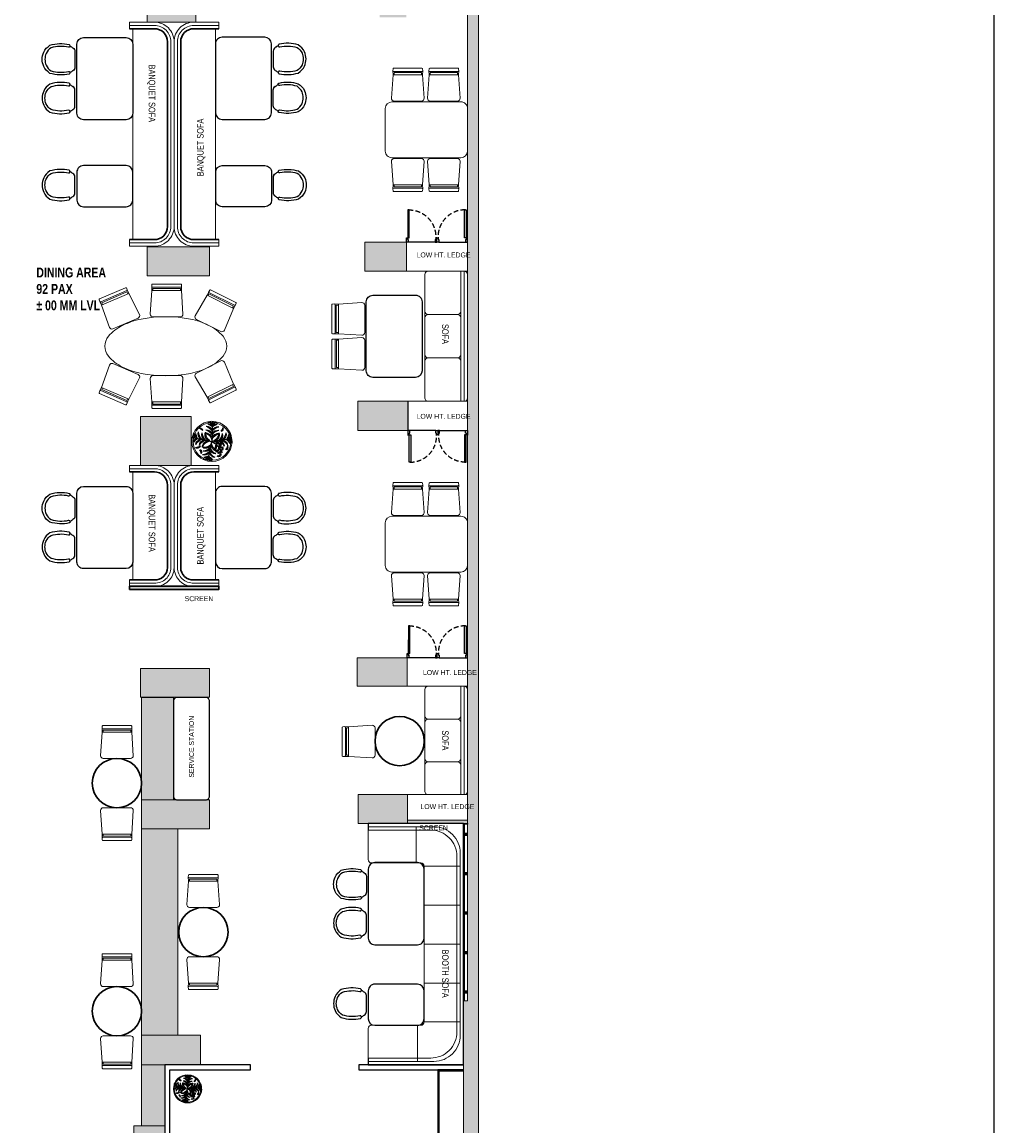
# Model space of a CAD drawing. Extents: x 3940905 to 4145695, y 925352 to 1109797.
# Tile 889 of 1056: x 4091131 to 4105919, y 1024945 to 1041743. Entities that reach past the tile are written whole.
import ezdxf

# ---------------------------------------------------------------- set-up
doc = ezdxf.new("R2010")
doc.units = 0
doc.header["$LTSCALE"] = 750
doc.header["$MEASUREMENT"] = 0
doc.linetypes.add('DASHED2', pattern=[0.375, 0.25, -0.125])
doc.layers.get('0').update_dxf_attribs({"linetype": 'CONTINUOUS', "lineweight": 0})
for name, color, linetype, lineweight in [('A_ FURN', 15, 'CONTINUOUS', 15), ('COLUMN', 1, 'CONTINUOUS', 9), ('FURN', 15, 'CONTINUOUS', 5), ('HATCH', 7, 'CONTINUOUS', 0), ('plant', 72, 'CONTINUOUS', 25), ('PLANTERS', 92, 'CONTINUOUS', 9), ('PLANTS', 72, 'CONTINUOUS', 0), ('wall', 7, 'CONTINUOUS', 25)]:
    doc.layers.add(name, color=color, linetype=linetype, lineweight=lineweight)
for name, color, linetype in [('AR-FURNITURE', 34, 'CONTINUOUS'), ('DOOR', 44, 'CONTINUOUS'), ('PARTITION', 16, 'CONTINUOUS'), ('TEXT', 7, 'CONTINUOUS')]:
    doc.layers.add(name, color=color, linetype=linetype)
doc.styles.add('ARA-30', font='arial.ttf', dxfattribs={"width": 0.8, "height": 150})

# ---------------------------------------------------------------- blocks, each defined once
blk = doc.blocks.new('*U771')
at = {"layer": 'FURN', "lineweight": 25, "elevation": 0}
blk.add_lwpolyline([(383754, -790137, 0.414214), (383694, -790197), (383694, -790627, 0.414214), (383754, -790687), (385194, -790687, 0.414214), (385254, -790627), (385254, -790197, 0.414214), (385194, -790137)], format="xyb", close=True, dxfattribs=at)
blk = doc.blocks.new('gbdhsr')
at = {"layer": 'A_ FURN', "lineweight": 25}
blk.add_line((7562641, -860385), (7562884, -860385), dxfattribs=at)
blk.add_lwpolyline([(7562967, -860309, 0.417442), (7562987, -860297, 0.132147), (7562976, -860004, 0.146235), (7562870, -859909, 0.210467), (7562655, -859909, 0.146235), (7562549, -860004, 0.132147), (7562538, -860297, 0.430318), (7562558, -860309), (7562566, -860307, 0.405791), (7562578, -860287, -0.129483), (7562588, -860022, -0.13964), (7562672, -859947, -0.20833), (7562853, -859947, -0.13964), (7562937, -860022, -0.129483), (7562947, -860287, 0.405606), (7562959, -860307)], format="xyb", close=True, dxfattribs=at)
at = {"layer": 'A_ FURN', "elevation": 0}
blk.add_lwpolyline([(7562641, -860385, -0.242064), (7562588, -860354, -0.020734), (7562559, -860309), (7562566, -860307, 0.405791), (7562578, -860287, -0.129483), (7562588, -860022, -0.13964), (7562672, -859947, -0.20833), (7562853, -859947, -0.13964), (7562937, -860022, -0.129483), (7562947, -860287, 0.405164), (7562959, -860307), (7562966, -860309, -0.0202), (7562936, -860354, -0.238331), (7562884, -860385)], format="xyb", close=True, dxfattribs=at)
at = {"layer": 'A_ FURN', "lineweight": 25}
for centre, radius, start, end in [((7563119, -859981), 649, 210.3761, 215.1274), ((7562645, -860318), 67.1, 212.2664, 266.6964), ((7562880, -860318), 67.5, 273.422, 327.0432), ((7562385, -859968), 673, 324.9923, 329.6212)]:
    blk.add_arc(centre, radius, start, end, dxfattribs=at)
blk = doc.blocks.new('4 seater banquet')
at = {"layer": 'A_ FURN', "lineweight": 25, "elevation": 0}
blk.add_lwpolyline([(3586402, 925129), (3586402, 924079, 0.414211), (3586502, 923979), (3587152, 923979, 0.414216), (3587252, 924079), (3587252, 925129, 0.414211), (3587152, 925229), (3586502, 925229, 0.414216)], format="xyb", close=True, dxfattribs=at)
at = {"layer": 'A_ FURN', "lineweight": 5, "rotation": 270}
blk.add_blockref('gbdhsr', (4447666, 8487661), dxfattribs=at)
at = {"layer": 'A_ FURN', "lineweight": 5, "xscale": -1.000000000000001, "rotation": 270}
blk.add_blockref('gbdhsr', (4447666, -6638454), dxfattribs=at)
blk = doc.blocks.new('6')
at = {"color": 64, "true_color": 0x6f9400}
for p in [(6566, 609), (6541.4, 588.3), (6590.6, 588.3), (6570.3, 559.4)]:
    blk.add_line(p, (6566, 584), dxfattribs=at)
for centre, radius, start, end in [((6561.4, 602.6), 5.77, 36.29, 99.6243), ((6556.7, 595.9), 13, 44.0763, 73.3794), ((6561.4, 599.9), 5.77, 36.29, 99.6243), ((6556.7, 593.1), 13, 44.0763, 73.3794), ((6570.7, 602.6), 5.77, 80.3757, 143.71), ((6575.3, 595.9), 13, 106.6206, 135.9237), ((6570.7, 599.9), 5.77, 80.3757, 143.71), ((6575.3, 593.1), 13, 106.6206, 135.9237), ((6548.5, 591.8), 5.77, 160.3757, 223.71), ((6556, 595.2), 13, 186.6206, 215.9237), ((6551.2, 591.3), 5.77, 160.3757, 223.71), ((6558.6, 594.8), 13, 186.6206, 215.9237), ((6556.7, 593), 7.99, 164.6063, 234.7511), ((6562.3, 596.3), 13.4, 184.9634, 228.6288), ((6555.5, 599.8), 2.88, 139.742, 258.7475), ((6561.1, 592.2), 7.99, 164.6063, 234.7511), ((6559.4, 602), 6.25, 184.618, 228.2106), ((6566.8, 595.5), 13.4, 184.9634, 228.6288), ((6558.3, 586.3), 7.79, 3.4259, 103.6346), ((6555.1, 582.2), 11.8, 21.6665, 83.1878), ((6565, 592), 7.79, 156.3654, 256.5741), ((6569.7, 594.5), 11.8, 176.8122, 238.3335), ((6554.6, 589.8), 13.4, 31.3712, 75.0366), ((6558.8, 594.7), 7.99, 25.2489, 95.3937), ((6558.8, 590.2), 7.99, 25.2489, 95.3937), ((6554.6, 585.2), 13.4, 31.3712, 75.0366), ((6573.7, 586.3), 7.79, 76.3654, 176.5741), ((6573.2, 594.7), 7.99, 84.6063, 154.7511), ((6577.4, 589.8), 13.4, 104.9634, 148.6288), ((6577.4, 585.2), 13.4, 104.9634, 148.6288), ((6573.2, 590.2), 7.99, 84.6063, 154.7511), ((6577, 582.2), 11.8, 96.8122, 158.3335), ((6562.3, 594.5), 11.8, 301.6665, 3.1878), ((6567, 592), 7.79, 283.4259, 23.6346), ((6565.2, 595.5), 13.4, 311.3712, 355.0366), ((6570.9, 592.2), 7.99, 305.2489, 15.3937), ((6582.6, 594.8), 5.77, 80.3757, 143.71), ((6587.2, 588), 13, 106.6206, 135.9237), ((6569.7, 596.3), 13.4, 311.3712, 355.0366), ((6575.4, 593), 7.99, 305.2489, 15.3937), ((6573.4, 594.8), 13, 324.0763, 353.3794), ((6580.8, 591.3), 5.77, 316.29, 19.6243), ((6576, 595.2), 13, 324.0763, 353.3794), ((6583.5, 591.8), 5.77, 316.29, 19.6243), ((6546.9, 582.6), 5.77, 116.29, 179.6243), ((6552.7, 576.8), 13, 124.0763, 153.3794), ((6549.6, 582.2), 5.77, 116.29, 179.6243), ((6555.4, 576.4), 13, 124.0763, 153.3794), ((6548.9, 576.9), 2.88, 139.742, 258.7475), ((6554.2, 578.7), 7.99, 105.2489, 175.3937), ((6558.3, 573.7), 13.4, 111.3712, 155.0366), ((6552.8, 579.2), 6.25, 184.618, 228.2106), ((6558.6, 577.9), 7.99, 105.2489, 175.3937), ((6562.8, 572.9), 13.4, 111.3712, 155.0366), ((6554.9, 576), 2.88, 139.742, 258.7475), ((6558.8, 578.2), 6.25, 184.618, 228.2106), ((6577.6, 559.6), 27, 115.4772, 156.6585), ((6558.7, 580.7), 4.35, 144.9865, 244.4034), ((6562.4, 576.8), 7.79, 83.4259, 183.6346), ((6565.9, 572.9), 11.8, 101.6665, 163.1878), ((6567.5, 584.8), 12.5, 187.5759, 215.8942), ((6560.3, 575), 3.83, 138.8744, 278.9763), ((6563.6, 576.8), 6.25, 173.7536, 244.097), ((6554.9, 583.8), 11.8, 286.8122, 348.3335), ((6558.8, 580.3), 7.79, 266.3654, 6.5741), ((6561.2, 583), 2.81, 114.2257, 255.1279), ((6563.4, 583.7), 3.9, 150.4398, 228.6694), ((6566.6, 578.4), 6.48, 161.4477, 239.3672), ((6581.9, 582.7), 21.1, 185.4007, 208.139), ((6574, 583), 7.79, 193.4259, 293.6346), ((6576.5, 587.7), 11.8, 211.6665, 273.1878), ((6566.1, 572.9), 11.8, 16.8122, 78.3335), ((6569.6, 576.8), 7.79, 356.3654, 96.5741), ((6569.2, 572.9), 13.4, 24.9634, 68.6288), ((6573.4, 577.9), 7.99, 4.6063, 74.7511), ((6573.7, 573.7), 13.4, 24.9634, 68.6288), ((6577.9, 578.7), 7.99, 4.6063, 74.7511), ((6587.7, 588.3), 13, 234.0763, 263.3794), ((6584.3, 580.8), 5.77, 226.29, 289.6243), ((6576.6, 576.4), 13, 26.6206, 55.9237), ((6582.4, 582.2), 5.77, 0.3757, 63.71), ((6557, 572.3), 2.85, 167.0577, 302.8533), ((6557, 568.2), 2.85, 167.0577, 302.8533), ((6558.6, 573.9), 4, 185.1845, 268.654), ((6558.6, 569.9), 4, 185.1845, 268.654), ((6555, 580.8), 13.4, 294.9634, 338.6288), ((6560, 576.6), 7.99, 274.6063, 344.7511), ((6555.7, 576.3), 13.4, 294.9634, 338.6288), ((6560.8, 572.1), 7.99, 274.6063, 344.7511), ((6558.4, 573.4), 13, 296.6206, 325.9237), ((6564.2, 567.5), 5.77, 270.3757, 333.71), ((6558.9, 570.7), 13, 296.6206, 325.9237), ((6577.5, 584.8), 13.4, 221.3712, 265.0366), ((6574.2, 579.1), 7.99, 215.2489, 285.3937), ((6578.3, 580.3), 13.4, 221.3712, 265.0366), ((6575, 574.6), 7.99, 215.2489, 285.3937), ((6576.8, 576.6), 13, 234.0763, 263.3794), ((6573.3, 569.2), 5.77, 226.29, 289.6243), ((6577.3, 573.9), 13, 234.0763, 263.3794), ((6581.2, 570.4), 2.88, 101.2525, 220.258), ((6585.1, 568.1), 6.25, 131.7894, 175.382), ((6564.7, 564.9), 5.77, 270.3757, 333.71), ((6573.8, 566.5), 5.77, 226.29, 289.6243)]:
    blk.add_arc(centre, radius, start, end, dxfattribs=at)
blk = doc.blocks.new('vvbg')
at = {"layer": 'PLANTERS', "color": 34}
for radius in [215, 202]:
    blk.add_circle((2, 11), radius, dxfattribs=at)
at = {"layer": 'plant', "xscale": 8.600299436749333, "yscale": 8.600299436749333, "zscale": 8.600299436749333, "rotation": 2.14003837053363}
blk.add_blockref('6', (-56240, -7117), dxfattribs=at)
blk = doc.blocks.new('FFS')
at = {"lineweight": 25}
for p, q in [((-84673, 4226), (-84673, 4326)), ((-84673, 656), (-84673, 756))]:
    blk.add_line(p, q, dxfattribs=at)
blk.add_lwpolyline([(-84673, 4326), (-86123, 4326), (-86123, 656), (-84673, 656)], dxfattribs=at)
at = {"layer": 'FURN', "ltscale": 50}
for p, q in [((-85423, 3726), (-85423, 4276)), ((-85523, 3676), (-86073, 3676)), ((-85523, 3084), (-86073, 3084)), ((-85523, 2491), (-86073, 2491)), ((-85523, 1899), (-86073, 1899)), ((-85523, 1306), (-86073, 1306)), ((-85404, 1256), (-85404, 706))]:
    blk.add_line(p, q, dxfattribs=at)
for points in [[(-84673, 706), (-85673, 706, -0.414214), (-86073, 1106), (-86073, 3876, -0.414214), (-85673, 4276), (-84673, 4276), (-84673, 4326), (-86056, 4326, -0.06818), (-86070, 4326), (-86123, 4326), (-86123, 656), (-84673, 656)], [(-84673, 756), (-85623, 756, -0.414214), (-86023, 1156), (-86023, 3826, -0.414214), (-85623, 4226), (-84673, 4226), (-84673, 4276), (-85673, 4276, 0.414214), (-86073, 3876), (-86073, 1106, 0.414214), (-85673, 706), (-84673, 706)], [(-84673, 4226), (-85623, 4226, 0.414214), (-86023, 3826), (-86023, 1156, 0.414214), (-85623, 756), (-84673, 756), (-84673, 1206, 0.414214), (-84723, 1256), (-85473, 1256, -0.414214), (-85523, 1306), (-85523, 3676, -0.414214), (-85473, 3726), (-84723, 3726, 0.414214), (-84673, 3776)]]:
    blk.add_lwpolyline(points, format="xyb", close=True, dxfattribs=at)
blk = doc.blocks.new('xffs')
at = {"layer": 'FURN'}
blk.add_line((3986080, 1026742, 0), (3986080, 1025292, 0), dxfattribs=at)
for points in [[(3986130, 1025191), (3986679, 1025191, 0.414214), (3986729, 1025241), (3986729, 1026791, 0.414214), (3986679, 1026841), (3986130, 1026841, 0.414214), (3986080, 1026791), (3986080, 1025241, 0.414214)], [(3986639, 1026841), (3986669, 1026841, -0.414214), (3986679, 1026831), (3986679, 1025201, -0.414214), (3986669, 1025191), (3986639, 1025191, -0.414214), (3986629, 1025201), (3986629, 1026831, -0.414214)]]:
    blk.add_lwpolyline(points, format="xyb", close=True, dxfattribs=at)
for points in [[(3986629, 1026831), (3986629, 1026390, -0.414214), (3986579, 1026340), (3986130, 1026340, -0.414214), (3986080, 1026390), (3986080, 1026791)], [(3986080, 1025241), (3986080, 1025640, -0.414214), (3986130, 1025690), (3986579, 1025690, -0.414214), (3986629, 1025640), (3986629, 1025201)]]:
    blk.add_lwpolyline(points, format="xyb", dxfattribs=at)
at = {"layer": 'FURN', "elevation": 0}
blk.add_lwpolyline([(3986080, 1025740), (3986080, 1026290, -0.414214), (3986130, 1026340), (3986579, 1026340, -0.414214), (3986629, 1026290), (3986629, 1025740, -0.414214), (3986579, 1025690), (3986130, 1025690, -0.414214)], format="xyb", close=True, dxfattribs=at)
blk = doc.blocks.new('EDFDSCX')
blk.add_line((498130, -854141, 0), (498656, -854141, 0))
at = {"layer": 'DOOR', "elevation": 0}
for points in [[(498666, -853504), (498667, -854052), (498636, -854052), (498635, -853504)], [(498093, -854052), (498115, -854052), (498115, -854087), (498130, -854087), (498130, -854141), (498093, -854141)], [(498693, -854051), (498671, -854052), (498671, -854087), (498655, -854087), (498656, -854141), (498693, -854141)]]:
    blk.add_lwpolyline(points, close=True, dxfattribs=at)
at = {"layer": 'DOOR', "color": 8, "linetype": 'DASHED2', "ltscale": 0.5}
blk.add_arc((498644, -854033, 0), 529, 89.2264, 182.0402, dxfattribs=at)
blk = doc.blocks.new('gg')
at = {"layer": 'FURN'}
for p, q in [((3987992, 1031536), (3987994, 1031476)), ((3988446, 1031537), (3988444, 1031476))]:
    blk.add_line(p, q, dxfattribs=at)
at = {"layer": 'FURN', "flags": 128}
for points in [[(3988004, 1031576), (3988435, 1031576, -0.399656), (3988445, 1031567), (3988446, 1031537, -0.428842), (3988436, 1031527), (3988002, 1031526, -0.429556), (3987992, 1031537), (3987994, 1031567, -0.399115)], [(3988467, 1031118), (3988444, 1031477), (3987994, 1031477), (3987971, 1031118, 0.428923), (3988011, 1031076), (3988427, 1031076, 0.428923)]]:
    blk.add_lwpolyline(points, format="xyb", close=True, dxfattribs=at)
blk.add_lwpolyline([(3988010, 1031477), (3988010, 1031508), (3988428, 1031508), (3988428, 1031477)], dxfattribs=at)
blk = doc.blocks.new('COLUMN')
at = {"layer": 'COLUMN'}
h = blk.add_hatch(color=1, dxfattribs=at)
h.dxf.hatch_style = 1
h.paths.add_polyline_path([(2683499, 965771), (2684448, 965771), (2684448, 965331), (2683499, 965331)])
h.paths.add_polyline_path([(2684238, 970191), (2683499, 970191), (2683499, 969191), (2684238, 969191)])
h.paths.add_polyline_path([(2687443, 969266), (2687038, 969266), (2687038, 970031), (2687443, 970031)])
h.paths.add_polyline_path([(2687108, 972041), (2687644, 972041), (2687644, 971756), (2687108, 971756)])
h.paths.add_polyline_path([(2683499, 973491), (2684408, 973491), (2684408, 973041), (2683499, 973041)])
h.paths.add_polyline_path([(2683649, 975761), (2683978, 975761), (2683978, 975211), (2683649, 975211)])
h.paths.add_polyline_path([(2686978, 975811), (2687728, 975811), (2687728, 975476), (2686978, 975476)])
h.paths.add_polyline_path([(2689869, 975851), (2689028, 975851), (2689028, 975556), (2689869, 975556)])
h.paths.add_polyline_path([(2686978, 973346), (2687644, 973346), (2687644, 973116), (2686978, 973116)])
h.paths.add_polyline_path([(2683824, 977646), (2684029, 977646), (2684029, 977211), (2683824, 977211)])
h.paths.add_polyline_path([(2683824, 979911), (2684104, 979911), (2684104, 980241), (2683824, 980241)])
h.paths.add_polyline_path([(2687804, 979891), (2688004, 979891), (2688004, 980241), (2687804, 980241)])
h.paths.add_polyline_path([(2691584, 979836), (2692014, 979836), (2692014, 980241), (2691584, 980241)])
h.paths.add_polyline_path([(2691696, 977346), (2692014, 977346), (2692014, 976786), (2691696, 976786)])
h.paths.add_polyline_path([(2687443, 965841), (2686813, 965841), (2686813, 965401), (2687443, 965401)])
h.paths.add_polyline_path([(2687468, 963421), (2686703, 963421), (2686703, 962976), (2687468, 962976)])
h.paths.add_polyline_path([(2684168, 963191), (2683399, 963191), (2683399, 962446), (2684168, 962446)])
h.paths.add_polyline_path([(2684448, 958916), (2683399, 958916), (2683399, 959356), (2684448, 959356)])
h.paths.add_polyline_path([(2684448, 957356), (2683414, 957356), (2683414, 956916), (2684448, 956916)])
h.paths.add_polyline_path([(2687458, 957436), (2686708, 957436), (2686708, 956996), (2687458, 956996)])
h.paths.add_polyline_path([(2687453, 959516), (2686693, 959516), (2686693, 959086), (2687453, 959086)])
h.paths.add_polyline_path([(2683414, 953326), (2684313, 953326), (2684313, 953776), (2683414, 953776)])
h.paths.add_polyline_path([(2683294, 952396), (2683768, 952396), (2683768, 951976), (2683294, 951976)])
h.paths.add_polyline_path([(2682464, 977841), (2681834, 977841), (2681834, 977051), (2682464, 977051)])
at = {"color": 2}
for points in [[(2684238, 970191), (2683499, 970191), (2683499, 969191), (2684238, 969191)], [(2683499, 965771), (2684448, 965771), (2684448, 965331), (2683499, 965331)], [(2687443, 965841), (2686813, 965841), (2686813, 965401), (2687443, 965401)], [(2687468, 963421), (2686703, 963421), (2686703, 962976), (2687468, 962976)], [(2684168, 963191), (2683399, 963191), (2683399, 962446), (2684168, 962446)], [(2687453, 959516), (2686693, 959516), (2686693, 959086), (2687453, 959086)], [(2684448, 958916), (2683399, 958916), (2683399, 959356), (2684448, 959356)], [(2684448, 957356), (2683414, 957356), (2683414, 956916), (2684448, 956916)], [(2687458, 957436), (2686708, 957436), (2686708, 956996), (2687458, 956996)], [(2683414, 953326), (2684313, 953326), (2684313, 953776), (2683414, 953776)], [(2683294, 952396), (2683768, 952396), (2683768, 951976), (2683294, 951976)]]:
    blk.add_lwpolyline(points, close=True, dxfattribs=at)
at = {"layer": 'COLUMN'}
for p, q in [((2686813, 965401), (2686813, 965491)), ((2686703, 963421), (2686703, 963291)), ((2686708, 957436), (2687118, 957436)), ((2684448, 956916), (2684448, 957006))]:
    blk.add_line(p, q, dxfattribs=at)
at = {"layer": 'COLUMN', "color": 1}
for points in [[(2684238, 970191), (2683499, 970191), (2683499, 969191), (2684238, 969191)], [(2683499, 965771), (2684448, 965771), (2684448, 965331), (2683499, 965331)], [(2687443, 965841), (2686813, 965841), (2686813, 965401), (2687443, 965401)], [(2687468, 963421), (2686703, 963421), (2686703, 962976), (2687468, 962976)], [(2684168, 963191), (2683399, 963191), (2683399, 962446), (2684168, 962446)], [(2687453, 959516), (2686693, 959516), (2686693, 959086), (2687453, 959086)], [(2684448, 958916), (2683399, 958916), (2683399, 959356), (2684448, 959356)], [(2684448, 957356), (2683414, 957356), (2683414, 956916), (2684448, 956916)], [(2687458, 957436), (2686708, 957436), (2686708, 956996), (2687458, 956996)], [(2683414, 953326), (2684313, 953326), (2684313, 953776), (2683414, 953776)], [(2683294, 952396), (2683768, 952396), (2683768, 951976), (2683294, 951976)]]:
    blk.add_lwpolyline(points, close=True, dxfattribs=at)

msp = doc.modelspace()

# ---------------------------------------------------------------- hatches: boundary and pattern name
at = {"layer": 'FURN'}
h = msp.add_hatch(color=256, dxfattribs=at)
h.dxf.hatch_style = 1
h.paths.add_polyline_path([(4092764.5, 1033106.6), (4094124.5, 1033106.6), (4094124.5, 1033156.6), (4092764.5, 1033156.6)])
h = msp.add_hatch(color=256, dxfattribs=at)
h.dxf.hatch_style = 1
h.paths.add_polyline_path([(4096993.5, 1029546.6), (4097908.5, 1029546.6), (4097908.5, 1029596.6), (4096993.5, 1029596.6)])
at = {"layer": 'HATCH'}
h = msp.add_hatch(color=8, dxfattribs=at)
h.dxf.hatch_style = 1
h.paths.add_polyline_path([(4097459.5, 1022598.6), (4097459.5, 1024526.6), (4097459.5, 1024706.6), (4097848.5, 1024706.6), (4097848.5, 1026846.6), (4097908.5, 1026846.6), (4097908.5, 1041911.6), (4096978.5, 1041911.6), (4096978.5, 1042141.6), (4098078.5, 1042141.6), (4098078.5, 1024526.6), (4097689.5, 1024526.6), (4097689.5, 1022718.4)])
at = {"layer": 'HATCH', "true_color": 0x939598}
h = msp.add_hatch(color=252, dxfattribs=at)
h.dxf.hatch_style = 1
h.paths.add_polyline_path([(4092949.5, 1024946.6), (4093303.5, 1024946.6), (4093303.5, 1025876.6), (4092949.5, 1025876.6)])
h.paths.add_polyline_path([(4092949.5, 1026326.6), (4093499.5, 1026326.6), (4093499.5, 1029466.6), (4092949.5, 1029466.6)])
h.paths.add_polyline_path([(4092949.5, 1029906.6), (4093433.5, 1029906.6), (4093433.5, 1031466.6), (4092949.5, 1031466.6)])

# ---------------------------------------------------------------- linework, layer by layer
at = {"layer": 'AR-FURNITURE'}
msp.add_lwpolyline([(4083332.9, 1054804.7), (4105919.4, 1054804.7), (4105919.4, 1015833), (4083332.9, 1015833)], close=True, dxfattribs=at)
at = {"layer": 'FURN'}
for p, q in [((4092764.5, 1041641.6), (4092764.5, 1041741.6)), ((4092814.5, 1041641.6, 0.1), (4092814.5, 1038432.1, 0)), ((4094074.5, 1041641.6, 0.1), (4094074.5, 1038432.1, 0)), ((4094124.5, 1041641.6), (4094124.5, 1041741.6)), ((4092764.5, 1038332.1), (4092764.5, 1038432.1)), ((4094124.5, 1038332.1), (4094124.5, 1038432.1)), ((4092764.5, 1034896.6, 0.1), (4092764.5, 1034996.6, 0.1)), ((4094124.5, 1034896.6, 0.1), (4094124.5, 1034996.6, 0.1)), ((4092814.5, 1034896.6, 0.1), (4092814.5, 1033255.5, 0)), ((4094074.5, 1034896.6, 0.1), (4094074.5, 1033255.5)), ((4092764.5, 1033155.5), (4092764.5, 1033255.5)), ((4094124.5, 1033155.5), (4094124.5, 1033255.5))]:
    msp.add_line(p, q, dxfattribs=at)
at = {"layer": 'FURN', "ltscale": 2}
for p, q in [((4092764.5, 1033255.5), (4092764.5, 1033155.5)), ((4094124.5, 1033255.5), (4094124.5, 1033155.5))]:
    msp.add_line(p, q, dxfattribs=at)
at = {"layer": 'FURN'}
for points in [[(4092764.5, 1038332.1), (4093144.5, 1038332.1, 0.4142136), (4093444.5, 1038632.1), (4093444.5, 1041441.6, 0.4142136), (4093144.5, 1041741.6), (4092764.5, 1041741.6)], [(4092764.5, 1038382.1), (4093144.5, 1038382.1, 0.4142136), (4093394.5, 1038632.1), (4093394.5, 1041441.6, 0.4142136), (4093144.5, 1041691.6), (4092764.5, 1041691.6)], [(4093444.5, 1041441.6, -0.4142136), (4093744.5, 1041741.6), (4094124.5, 1041741.6)], [(4094124.5, 1038382.1), (4093744.5, 1038382.1, -0.4142136), (4093494.5, 1038632.1), (4093494.5, 1041441.6, -0.4142136), (4093744.5, 1041691.6), (4094124.5, 1041691.6)], [(4094124.5, 1038332.1), (4093744.5, 1038332.1, -0.4142136), (4093444.5, 1038632.1)], [(4097808.5, 1037941.6), (4097808.5, 1037341.6, -0.4142136), (4097758.5, 1037291.6), (4097308.6, 1037291.6, -0.4142136), (4097258.6, 1037341.6), (4097258.6, 1037901.6)], [(4094188.7, 1036961.1, 0.1034719), (4093972.9, 1037127.9, 0.0634345), (4093692.6, 1037222.4, 0.0994911), (4092941.5, 1037222.4, 0.0634345), (4092661.2, 1037127.9, 0.1034719), (4092445.4, 1036961.1, 0.3688), (4092445.4, 1036658.3, 0.1034719), (4092661.2, 1036491.5, 0.0634345), (4092941.5, 1036397.1, 0.0994912), (4093692.6, 1036397.1, 0.0634345), (4093972.9, 1036491.5, 0.1034719), (4094188.7, 1036658.3, 0.3687998), (4094188.7, 1036961.1)], [(4097258.6, 1036021.6), (4097258.6, 1036581.6, -0.4142136), (4097308.6, 1036631.6), (4097758.5, 1036631.6, -0.4142136), (4097808.5, 1036581.6), (4097808.5, 1035981.6)], [(4093444.5, 1034696.6, 0.4142136), (4093144.5, 1034996.6), (4092764.5, 1034996.6)], [(4092764.5, 1033205.5), (4093144.5, 1033205.5, 0.4267035), (4093394.5, 1033440.7), (4093394.5, 1034696.6, 0.4142136), (4093144.5, 1034946.6), (4092764.5, 1034946.6)], [(4094124.5, 1033155.5), (4093744.5, 1033155.5, -0.424598), (4093444.5, 1033440.7), (4093444.5, 1034696.6, -0.4142136), (4093744.5, 1034996.6), (4094124.5, 1034996.6)], [(4094124.5, 1033205.5), (4093744.5, 1033205.5, -0.4267035), (4093494.5, 1033440.7), (4093494.5, 1034696.6, -0.4142136), (4093744.5, 1034946.6), (4094124.5, 1034946.6)], [(4092764.5, 1033155.5), (4093144.5, 1033155.5, 0.424598), (4093444.5, 1033440.7)]]:
    msp.add_lwpolyline(points, format="xyb", dxfattribs=at)
at = {"layer": 'FURN', "lineweight": 30}
for points in [[(4092764.5, 1038432.1), (4093144.5, 1038432.1, 0.4142136), (4093344.5, 1038632.1), (4093344.5, 1041441.6, 0.4142136), (4093144.5, 1041641.6), (4092764.5, 1041641.6)], [(4094124.5, 1038432.1), (4093744.5, 1038432.1, -0.4142136), (4093544.5, 1038632.1), (4093544.5, 1041441.6, -0.4142136), (4093744.5, 1041641.6), (4094124.5, 1041641.6)], [(4092764.5, 1033255.5), (4093144.5, 1033255.5, 0.4298787), (4093344.5, 1033440.7), (4093344.5, 1034696.6, 0.4142136), (4093144.5, 1034896.6), (4092764.5, 1034896.6)], [(4094124.5, 1033255.5), (4093744.5, 1033255.5, -0.4298787), (4093544.5, 1033440.7), (4093544.5, 1034696.6, -0.4142136), (4093744.5, 1034896.6), (4094124.5, 1034896.6)]]:
    msp.add_lwpolyline(points, format="xyb", dxfattribs=at)
at = {"layer": 'FURN'}
for points in [[(4097808.5, 1039678.5), (4096758.5, 1039678.5, -0.4142289), (4096658.5, 1039778.5), (4096658.5, 1040428.5, -0.4141982), (4096758.5, 1040528.5), (4097808.5, 1040528.5, -0.4142289), (4097908.5, 1040428.5), (4097908.5, 1039778.5, -0.4141982)], [(4097308.6, 1035971.6), (4097858.5, 1035971.6, 0.4142136), (4097908.5, 1036021.6), (4097908.5, 1037901.6, 0.4142136), (4097858.5, 1037951.6), (4097308.6, 1037951.6, 0.4142136), (4097258.6, 1037901.6), (4097258.6, 1036021.6, 0.4142136)], [(4097818.5, 1037951.6), (4097848.5, 1037951.6, -0.4142136), (4097858.5, 1037941.6), (4097858.5, 1035981.6, -0.4142136), (4097848.5, 1035971.6), (4097818.5, 1035971.6, -0.4142136), (4097808.5, 1035981.6), (4097808.5, 1037941.6, -0.4142136)], [(4097808.5, 1033373.3), (4096758.5, 1033373.3, -0.4142289), (4096658.5, 1033473.3), (4096658.5, 1034123.3, -0.4141982), (4096758.5, 1034223.3), (4097808.5, 1034223.3, -0.4142289), (4097908.5, 1034123.3), (4097908.5, 1033473.3, -0.4141982)]]:
    msp.add_lwpolyline(points, format="xyb", close=True, dxfattribs=at)
at = {"layer": 'FURN', "lineweight": 25}
for points in [[(4092814.5, 1039033.4), (4092814.5, 1039458.4, 0.4142108), (4092714.5, 1039558.4), (4092064.6, 1039558.4, 0.4142163), (4091964.6, 1039458.4), (4091964.6, 1039033.4, 0.4142108), (4092064.6, 1038933.4), (4092714.5, 1038933.4, 0.4142163)], [(4094077, 1039033.4), (4094077, 1039458.4, -0.4142108), (4094177, 1039558.4), (4094826.9, 1039558.4, -0.4142163), (4094926.9, 1039458.4), (4094926.9, 1039033.4, -0.4142108), (4094826.9, 1038933.4), (4094177, 1038933.4, -0.4142163)], [(4097248.5, 1027801.6), (4097248.5, 1028851.6, 0.4142108), (4097148.5, 1028951.6), (4096498.6, 1028951.6, 0.4142163), (4096398.6, 1028851.6), (4096398.6, 1027801.6, 0.4142108), (4096498.6, 1027701.6), (4097148.5, 1027701.6, 0.4142163)], [(4097248.5, 1026576.6), (4097248.5, 1027001.6, 0.4142108), (4097148.5, 1027101.6), (4096498.6, 1027101.6, 0.4142163), (4096398.6, 1027001.6), (4096398.6, 1026576.6, 0.4142108), (4096498.6, 1026476.6), (4097148.5, 1026476.6, 0.4142163)]]:
    msp.add_lwpolyline(points, format="xyb", close=True, dxfattribs=at)
at = {"layer": 'FURN', "lineweight": 0, "ltscale": 2}
for points in [[(4096978.5, 1038391.6), (4097908.5, 1038391.6), (4097908.5, 1037951.6), (4096978.5, 1037951.6)], [(4097003.5, 1035971.6), (4097908.5, 1035971.6), (4097908.5, 1035526.6), (4097003.5, 1035526.6)], [(4096988.5, 1032066.6), (4097908.5, 1032066.6), (4097908.5, 1031636.6), (4096988.5, 1031636.6)], [(4096993.5, 1029986.6), (4097908.5, 1029986.6), (4097908.5, 1029596.6), (4096993.5, 1029596.6)]]:
    msp.add_lwpolyline(points, close=True, dxfattribs=at)
at = {"layer": 'FURN', "lineweight": 25, "elevation": 0.1}
msp.add_lwpolyline([(4097218.5, 1037486.6), (4097218.5, 1036436.6, -0.4142108), (4097118.5, 1036336.6), (4096468.6, 1036336.6, -0.4142163), (4096368.6, 1036436.6), (4096368.6, 1037486.6, -0.4142108), (4096468.6, 1037586.6), (4097118.5, 1037586.6, -0.4142163)], format="xyb", close=True, dxfattribs=at)
at = {"layer": 'FURN', "elevation": 0.1}
msp.add_lwpolyline([(4097258.6, 1036681.6), (4097258.6, 1037241.6, -0.4142136), (4097308.6, 1037291.6), (4097758.5, 1037291.6, -0.4142136), (4097808.5, 1037241.6), (4097808.5, 1036681.6, -0.4142136), (4097758.5, 1036631.6), (4097308.6, 1036631.6, -0.4142136)], format="xyb", close=True, dxfattribs=at)
at = {"layer": 'FURN', "lineweight": 30}
msp.add_lwpolyline([(4092764.5, 1033106.6), (4094124.5, 1033106.6), (4094124.5, 1033156.6), (4092764.5, 1033156.6)], close=True, dxfattribs=at)
at = {"layer": 'FURN'}
msp.add_lwpolyline([(4096993.5, 1029546.6), (4097908.5, 1029546.6), (4097908.5, 1029596.6), (4096993.5, 1029596.6)], close=True, dxfattribs=at)
at = {"layer": 'FURN', "lineweight": 25}
for points in [[(4093379.3, 1025799.9), (4094606.9, 1025799.9), (4094606.9, 1025876.6), (4093303.5, 1025876.6), (4093303.5, 1024377.8), (4093379.3, 1024377.8)], [(4097459.5, 1024706.6), (4097477.5, 1024706.6), (4097477.5, 1025799.9), (4097459.5, 1025799.9)], [(4097477.5, 1025781.9), (4097848.5, 1025781.9), (4097848.5, 1025799.9), (4097477.5, 1025799.9)]]:
    msp.add_lwpolyline(points, close=True, dxfattribs=at)
msp.add_lwpolyline([(4097848.5, 1025876.6), (4096256.9, 1025876.6), (4096256.9, 1025799.9), (4097848.5, 1025799.9)], dxfattribs=at)
at = {"layer": 'FURN', "lineweight": 30}
for centre in [(4096876.5, 1030801.7), (4092574.5, 1030162.1), (4093889.7, 1027895), (4092574.5, 1026690.8)]:
    msp.add_circle(centre, 375, dxfattribs=at)
at = {"layer": 'PARTITION', "color": 8, "ltscale": 2}
for p, q in [((4097908.5, 1029395.8), (4097860.5, 1029370.8)), ((4097908.5, 1029370.8), (4097860.5, 1029395.8)), ((4097908.5, 1028795.8), (4097860.5, 1028770.8)), ((4097908.5, 1028770.8), (4097860.5, 1028795.8)), ((4097908.5, 1028195.8), (4097860.5, 1028170.8)), ((4097908.5, 1028170.8), (4097860.5, 1028195.8)), ((4097908.5, 1027595.8), (4097860.5, 1027570.8)), ((4097908.5, 1027570.8), (4097860.5, 1027595.8)), ((4097908.5, 1026995.8), (4097860.5, 1026970.8)), ((4097908.5, 1026970.8), (4097860.5, 1026995.8))]:
    msp.add_line(p, q, dxfattribs=at)
at = {"layer": 'PARTITION', "ltscale": 2}
for points in [[(4097860.5, 1026846.6), (4097848.5, 1026846.6), (4097848.5, 1029546.6), (4097860.5, 1029546.6)], [(4097860.5, 1029534.6), (4097860.5, 1029546.6), (4097908.5, 1029546.6), (4097908.5, 1029534.6)]]:
    msp.add_lwpolyline(points, close=True, dxfattribs=at)
for points in [[(4097908.5, 1029395.8), (4097860.5, 1029395.8), (4097860.5, 1029370.8), (4097908.5, 1029370.8), (4097908.5, 1029395.8)], [(4097908.5, 1028795.8), (4097860.5, 1028795.8), (4097860.5, 1028770.8), (4097908.5, 1028770.8), (4097908.5, 1028795.8)], [(4097908.5, 1028195.8), (4097860.5, 1028195.8), (4097860.5, 1028170.8), (4097908.5, 1028170.8), (4097908.5, 1028195.8)], [(4097908.5, 1027595.8), (4097860.5, 1027595.8), (4097860.5, 1027570.8), (4097908.5, 1027570.8), (4097908.5, 1027595.8)], [(4097908.5, 1026995.8), (4097860.5, 1026995.8), (4097860.5, 1026970.8), (4097908.5, 1026970.8), (4097908.5, 1026995.8)]]:
    msp.add_lwpolyline(points, dxfattribs=at)
at = {"layer": 'wall', "lineweight": 0, "ltscale": 2}
msp.add_lwpolyline([(4097459.5, 1022598.6), (4097459.5, 1024706.6), (4097848.5, 1024706.6), (4097848.5, 1026846.6), (4097908.5, 1026846.6), (4097908.5, 1041911.6), (4096978.5, 1041911.6), (4096978.5, 1042141.6), (4098078.5, 1042141.6), (4098078.5, 1024526.6), (4097689.5, 1024526.6), (4097689.5, 1022718.4), (4097459.5, 1022598.6)], dxfattribs=at)
for points in [[(4092949.5, 1029906.6), (4093433.5, 1029906.6), (4093433.5, 1031466.6), (4092949.5, 1031466.6)], [(4092949.5, 1026326.6), (4093499.5, 1026326.6), (4093499.5, 1029466.6), (4092949.5, 1029466.6)], [(4092949.5, 1024946.6), (4093303.5, 1024946.6), (4093303.5, 1025876.6), (4092949.5, 1025876.6)]]:
    msp.add_lwpolyline(points, close=True, dxfattribs=at)

# ---------------------------------------------------------------- block references
at = {"layer": 'COLUMN'}
msp.add_blockref('COLUMN', (1409535.6, 72551.1), dxfattribs=at)
at = {"layer": 'DOOR'}
for p, xscale, yscale, zscale, rotation in [((4482685.1, 1700529.5, 0), -0.7747585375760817, 0.7747585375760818, 0.7747585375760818, 0.05714005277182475), ((3712202, 1700529.5, 0), 0.7747585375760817, 0.7747585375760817, 0.7747585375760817, 359.9428599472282), ((4472602.1, 390740, 0), 0.7544561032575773, 0.7544561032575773, 0.7544561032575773, 179.9428599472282), ((3722309.4, 390740, 0), -0.7544561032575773, 0.7544561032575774, 0.7544561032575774, 180.0571400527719), ((4478547.7, 1687084.7, 0), -0.7664278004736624, 0.7664278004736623, 0.7664278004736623, 0.05714005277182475), ((3716349.4, 1687084.7, 0), 0.7664278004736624, 0.7664278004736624, 0.7664278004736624, 359.9428599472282)]:
    msp.add_blockref('EDFDSCX', p, dxfattribs=dict(at, xscale=xscale, yscale=yscale, zscale=zscale, rotation=rotation))
at = {"layer": 'FURN', "lineweight": 30, "xscale": -1}
for p in [(7679217, 116277.6, 0.1), (7679217, 109447.4, 0.1)]:
    msp.add_blockref('4 seater banquet', p, dxfattribs=at)
at = {"layer": 'FURN', "lineweight": 30}
for p in [(507672.1, 116282.6, 0.1), (507672.1, 109447.4, 0.1)]:
    msp.add_blockref('4 seater banquet', p, dxfattribs=at)
at = {"layer": 'FURN'}
for name, p in [('gg', (108781.4, 9465.1)), ('gg', (109329.4, 9465.1)), ('gg', (105111.7, 6180.7)), ('gg', (108781.4, 3159.9)), ('gg', (109329.4, 3159.9)), ('xffs', (111179, 4795.4)), ('gg', (104355.5, -538.8)), ('gg', (105668.3, -2805.9)), ('gg', (104355.5, -4010.2))]:
    msp.add_blockref(name, p, dxfattribs=at)
at = {"layer": 'FURN', "xscale": -1}
for p, rotation in [((108781.4, 2070741.8), 180), ((109329.4, 2070741.8), 180), ((5127420.5, 5025445.1), 89.99999999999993), ((5127421.4, 5024911.9), 89.99999999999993), ((62560.2, 189886.7), 206.3552496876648), ((838891, 3562666.1), 156.6702024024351), ((105111.7, 2067438.7), 180), ((108781.4, 2064436.6), 180), ((109329.4, 2064436.6), 180), ((5127577.5, 5019012.7), 89.99999999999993), ((104355.5, 2060863.1), 180), ((105668.3, 2058596), 180), ((104355.5, 2057391.7), 180)]:
    msp.add_blockref('gg', p, dxfattribs=dict(at, rotation=rotation))
at = {"layer": 'FURN', "lineweight": 5, "rotation": 89.99999999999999}
for p in [(3231550.8, -6523499.2, 0.1), (3235984.8, -6534731, 0.1), (3235984.8, -6535956, 0.1)]:
    msp.add_blockref('gbdhsr', p, dxfattribs=at)
at = {"layer": 'FURN', "lineweight": 5, "xscale": -1}
for p, rotation in [((4955340.7, -6523499.2, 0.1), 270), ((3235984.8, 8591384.2, 0.1), 89.99999999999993)]:
    msp.add_blockref('gbdhsr', p, dxfattribs=dict(at, rotation=rotation))
at = {"layer": 'FURN'}
for p, rotation in [((838891, -1489046.7), 23.32979759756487), ((62560.2, 1883732.8), 333.6447503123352)]:
    msp.add_blockref('gg', p, dxfattribs=dict(at, rotation=rotation))
at = {"layer": 'FURN', "lineweight": 30, "rotation": 270}
msp.add_blockref('*U771', (4884120.7, 1415160.8, 0), dxfattribs=at)
at = {"layer": 'FURN', "lineweight": 25, "rotation": 180}
msp.add_blockref('FFS', (4011725.5, 1030202.9), dxfattribs=at)
at = {"layer": 'PLANTS', "xscale": -1.423181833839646, "yscale": 1.423181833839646, "zscale": 1.423181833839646}
msp.add_blockref('vvbg', (4094023, 1035345.8), dxfattribs=at)
at = {"layer": 'PLANTS', "xscale": -1}
msp.add_blockref('vvbg', (4093650.6, 1025498.2), dxfattribs=at)

# ---------------------------------------------------------------- texts
at = {"color": 18, "true_color": 0x000000, "insert": (4091347.9, 1038006.9), "char_height": 150, "width": 2186.013, "attachment_point": 1, "style": 'ARA-30'}
msp.add_mtext('{\\fStylus BT|b1|i0|c0|p34;DINING AREA\\P92 PAX\\P%%P 00 MM LVL}', dxfattribs=at)
at = {"layer": 'TEXT', "attachment_point": 1, "style": 'ARA-30'}
for s, insert, char_height, width, rotation in [('\\pxqc;BANQUET SOFA ', (4093157.5, 1041897.7), 100, 2479.152, 270), ('\\pxqc;BANQUET SOFA ', (4093793.1, 1038749.2), 100, 2172.229, 90), (' SOFA ', (4097621.5, 1037178.8), 100, 2479.152, 270), ('\\pxqc;BANQUET SOFA ', (4093157.5, 1035358.2), 100, 2479.152, 270), ('\\pxqc;BANQUET SOFA ', (4093793.1, 1032840.8), 100, 2172.229, 90), (' SOFA ', (4097621.5, 1030994.7), 100, 2479.152, 270), ('SERVICE STATION', (4093671.9, 1030244.8), 75, 726.464, 90), ('  BOOTH SOFA ', (4097621.5, 1027690.7), 100, 2479.152, 270)]:
    msp.add_mtext(s, dxfattribs=dict(at, insert=insert, char_height=char_height, width=width, rotation=rotation))
at = {"layer": 'TEXT', "char_height": 75, "attachment_point": 1, "style": 'ARA-30'}
for s, insert, width in [('LOW HT. LEDGE', (4097134.5, 1038236.7), 976.277), ('LOW HT. LEDGE', (4097134.5, 1035780.7), 976.277), ('SCREEN ', (4093605.3, 1033005.7), 726.464), ('LOW HT. LEDGE', (4097231, 1031882), 976.277), ('LOW HT. LEDGE', (4097193.1, 1029842), 976.277), ('SCREEN ', (4097174.6, 1029518.4), 726.464)]:
    msp.add_mtext(s, dxfattribs=dict(at, insert=insert, width=width))

doc.saveas('drawing.dxf')
